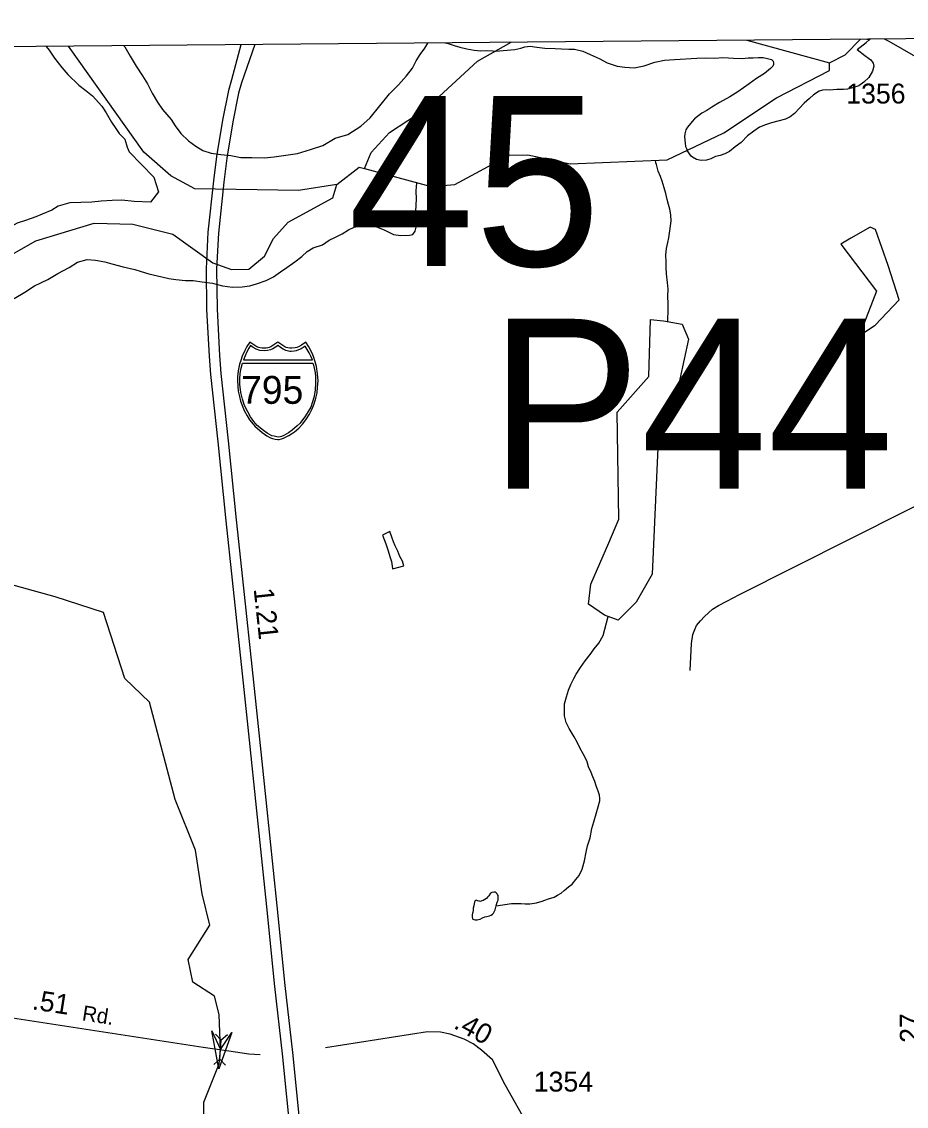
# Model space of a CAD drawing. Extents: x 2206922 to 2357709, y 510027 to 673830.
# Drawn here: x 2299124 to 2304673, y 662949 to 669757 of the extents above; entities that cross this region are included whole.
import ezdxf

# ---------------------------------------------------------------- set-up
doc = ezdxf.new("R2010")
doc.units = 0
for name, color, linetype in [('Exist Boundary Political CountyLine', 7, 'Continuous'), ('Exist Hydrographic Creek Single Shore', 7, 'Continuous'), ('Exist Hydrographic Misc Water Feature', 7, 'Continuous'), ('Exist Hydrographic Pond Under 1500 Sq Ft', 7, 'Continuous'), ('Exist Road Non-System Type 51', 7, 'Continuous'), ('Exist Road Primary Interstate Divided Center Attributed', 7, 'Continuous'), ('Exist Road Primary Interstate Service Mileage Tenths English Label', 7, 'Continuous'), ('Exist Road Primary Interstate Shield CELL', 7, 'Continuous'), ('Exist Road Primary Interstate Shield Number Label', 7, 'Continuous'), ('Exist Road Primary US Mileage Tenths English Label', 7, 'Continuous'), ('Exist Road Secondary Mileage Hundredths English Label', 7, 'Continuous'), ('Exist Road Secondary Structure Pipe Attributed CELL', 7, 'Continuous'), ('Exist Road Secondary Structure Pipe CELL', 7, 'Continuous'), ('Exist Road Secondary Structure Pipe Number Label', 7, 'Continuous'), ('Exist Road Secondary Structure Standard Bridge Number Label', 7, 'Continuous'), ('Exist Road Secondary Type 51 Attributed', 7, 'Continuous'), ('Exist Road Secondary Type 51 Label', 7, 'Continuous'), ('Exist Road Secondary Type 51 Number Label', 7, 'Continuous')]:
    doc.layers.add(name, color=color, linetype=linetype)

msp = doc.modelspace()

# ---------------------------------------------------------------- linework, layer by layer
at = {"layer": 'Exist Boundary Political CountyLine'}
msp.add_lwpolyline([(2320367.3, 669783.9), (2317479.7, 669761.6), (2297788.3, 669588.4), (2280025.4, 673830.2), (2278053.8, 669246.1)], dxfattribs=at)
at = {"layer": 'Exist Hydrographic Creek Single Shore'}
for points in [[(2301100.8, 668733.7), (2300859.9, 668697.7), (2300209.9, 668707.4), (2300059.8, 668789.9), (2299890.8, 668937.3), (2299417.6, 669602.8)], [(2304190.8, 669499.1), (2304290.8, 669549), (2304385.8, 669646.4)], [(2301274.9, 668835.9), (2301692.8, 668721.6), (2301841.9, 668734.3), (2302181.9, 668918.7), (2302298.8, 668920.1), (2302565.9, 668865.4), (2303172.9, 668890), (2303529.9, 669058.7), (2303859.8, 669278.9), (2304191.8, 669449.8), (2304190.8, 669499.1)], [(2301100.8, 668733.7), (2301241.9, 668844.4), (2301274.9, 668835.9)], [(2298660.7, 667184.3), (2298599.8, 667441), (2298589.8, 667624.3), (2298735.8, 667948.6), (2299048.9, 668286.2), (2299213.7, 668381.5), (2299579.8, 668491.5), (2299820.9, 668484.9), (2300071.9, 668422.8), (2300323.9, 668242.7), (2300440.8, 668201.5), (2300548.8, 668202.7), (2300647.9, 668285.4), (2300704.9, 668396), (2300795.9, 668498.2), (2301076.8, 668650.8), (2301100.8, 668733.7)], [(2300270, 662569.9), (2300267.6, 662975), (2300362.4, 663216.7), (2300371.6, 663304.9), (2300363.6, 663524.5), (2300333.2, 663640.1), (2300197.4, 663729.1), (2300169.3, 663869.6), (2300305.1, 664085.1), (2300256.3, 664282.8), (2300214.1, 664557.3), (2300087.6, 664873.9), (2299925.8, 665486.1), (2299771.1, 665633.8), (2299637.5, 666049), (2299335.1, 666147.5), (2298948.3, 666253), (2298968.9, 666386.2), (2298874.8, 666612.1), (2298769.8, 667077.1), (2298710.7, 667176.5), (2298660.7, 667184.3)]]:
    msp.add_lwpolyline(points, dxfattribs=at)
at = {"layer": 'Exist Hydrographic Misc Water Feature'}
for p, q in [((2304425.1, 669646.8), (2304441.5, 669643.2)), ((2304441.5, 669643.2), (2304445.8, 669647))]:
    msp.add_line(p, q, dxfattribs=at)
for points in [[(2299278.6, 669601.5), (2299296.8, 669577.6), (2299331, 669528.2), (2299375.9, 669468.8), (2299414.7, 669425.2), (2299483, 669357.7), (2299525.8, 669324.5), (2299569.5, 669290.8), (2299626.7, 669225.4), (2299655, 669183.8), (2299687.4, 669126.2), (2299714.1, 669086.5), (2299736.4, 669054.7), (2299770.9, 669019.1), (2299787, 668970), (2299798.6, 668939.1), (2299953.4, 668780.3), (2299982.2, 668688.3)], [(2299765.5, 669605.8), (2299770.5, 669598.8), (2299804.9, 669541.2), (2299841.6, 669477.7), (2299882.4, 669416), (2299912.8, 669366.4), (2299943.7, 669307), (2299976.1, 669251.4), (2300008.3, 669205.6), (2300061.2, 669142.1), (2300087.3, 669102.5), (2300122.3, 669055), (2300170.3, 669009.6), (2300216.9, 668974.3), (2300260.9, 668948.5), (2300313.2, 668930.9), (2300373.3, 668923.9), (2300435.4, 668916.6), (2300499.4, 668903.3), (2300567.7, 668904), (2300647.3, 668902.9), (2300707.5, 668909.3), (2300854.8, 668928.9), (2300936.8, 668953.8), (2301014.3, 668978.6), (2301091.8, 669025.4), (2301169.5, 669048.1), (2301251.1, 669101.1), (2301310.4, 669153.9), (2301432.6, 669303), (2301488.2, 669359.5), (2301539.2, 669415.9), (2301576.8, 669464.6), (2301598.5, 669510.8), (2301623.7, 669550.8), (2301653.5, 669591.3), (2301672.1, 669622.6)], [(2301274.9, 668835.9), (2301315.7, 668936), (2301430.8, 669062.1), (2301661.9, 669212.6), (2301983.8, 669507.9), (2302193.8, 669627.2)], [(2301781.6, 669623.5), (2301799.2, 669618.9), (2301837.2, 669607.1), (2301873.5, 669597.6), (2301917.4, 669586), (2301963.3, 669578.7), (2302003.7, 669573.1), (2302037.1, 669575.3), (2302079.3, 669573.8), (2302096.7, 669572)], [(2302096.7, 669572), (2302216.8, 669581.5), (2302254.9, 669590.1), (2302280.9, 669597.8), (2302313.1, 669602.3), (2302355.1, 669596.8), (2302407, 669591.4), (2302471, 669587.8), (2302511.2, 669586.3), (2302557.1, 669585), (2302593, 669583.3), (2302645.1, 669571.8), (2302691.2, 669550.2), (2302745.8, 669525), (2302796, 669497.6), (2302860.4, 669478.1), (2302908.4, 669470.9), (2302966, 669467.5), (2303028.1, 669480), (2303095.6, 669502.7), (2303157.5, 669515.3), (2303219.6, 669520.1), (2303359.3, 669527.5), (2303415.1, 669530.1), (2303471, 669526.9), (2303523.1, 669531.2), (2303557.4, 669529.7), (2303588.9, 669528.2), (2303643.1, 669526.5), (2303681.2, 669528.9), (2303713.2, 669529.3), (2303745.2, 669531.9), (2303774.9, 669532.2), (2303802.8, 669526.4), (2303827, 669518.7), (2303833.2, 669512.5), (2303839.1, 669508.8), (2303841.2, 669496.7), (2303841.4, 669487), (2303835.8, 669476.8), (2303821.7, 669462.8), (2303784.1, 669432.3), (2303734.1, 669399.7), (2303688.8, 669367.2), (2303617.4, 669316.7), (2303565.6, 669285.9), (2303502.2, 669249.2), (2303454.4, 669220.7), (2303422.6, 669198.3), (2303390.7, 669182.1), (2303345.3, 669147.5), (2303329.8, 669129.6), (2303301.9, 669095.3), (2303290.4, 669077.2), (2303284.2, 669052.9), (2303282.6, 669032.9), (2303286.2, 668994.5), (2303287.8, 668972.8)], [(2303673.6, 669640.2), (2304190.8, 669499.1)], [(2304365.9, 669582.4), (2304383.9, 669596.7), (2304421.4, 669625.1), (2304441.5, 669643.2)], [(2304365.9, 669582.4), (2304414.1, 669545.1), (2304436.6, 669527.1), (2304450.8, 669517.2), (2304464.9, 669495.6), (2304469.2, 669477.6), (2304461.6, 669445.4), (2304437.9, 669407.2), (2304408.1, 669376.8), (2304376.5, 669354.8), (2304336.6, 669342.2), (2304304.6, 669334), (2304279.1, 669331.8), (2304236.9, 669331.2), (2304190.8, 669326.8), (2304172.7, 669328.3), (2304146.9, 669326.1), (2304127.2, 669320.2), (2304091.1, 669297.6), (2304065.9, 669275.5), (2304031.9, 669244.9), (2304004.4, 669213), (2303972.6, 669180.4), (2303945.1, 669160.3), (2303915, 669145.7), (2303867.2, 669131.4), (2303827.4, 669122.8), (2303789.9, 669108.6), (2303751.7, 669094), (2303717.9, 669069.5), (2303676.3, 669039.3), (2303636.9, 668999), (2303601, 668970.3), (2303565.4, 668942), (2303535.8, 668927.8), (2303506.1, 668917.3), (2303476.2, 668911.3), (2303448.3, 668896.8), (2303420, 668888.5), (2303386.1, 668886.3), (2303358.3, 668892.1), (2303332, 668905.8), (2303324, 668913.5), (2303299.8, 668947.2)], [(2303287.8, 668972.8), (2303294.3, 668960.7), (2303299.8, 668947.2)], [(2303177.1, 667874.7), (2303176.8, 667896.6), (2303180.7, 667932.5), (2303179.9, 667986.5), (2303177.2, 668034.4), (2303179, 668078.3), (2303174.5, 668120.4), (2303169.8, 668174.2), (2303167.6, 668214.3), (2303167.4, 668248), (2303164.7, 668294.2), (2303168.2, 668332.3), (2303177.8, 668370.1), (2303183.8, 668400.1), (2303190.9, 668444.4), (2303194.8, 668474.3), (2303198.5, 668504.5), (2303195.6, 668544.3), (2303189.9, 668580.4), (2303181.3, 668610.1), (2303173.1, 668640.1), (2303164.9, 668677.9), (2303153.8, 668714), (2303141.7, 668755.6), (2303131.3, 668785.5), (2303116.9, 668819.4), (2303106.7, 668859.4), (2303102.1, 668871), (2303100, 668887)], [(2299077.8, 668018.3), (2299143.6, 668059.1), (2299204.9, 668097.7), (2299288.6, 668138.6), (2299351.9, 668175.3), (2299421.5, 668213.9), (2299474.8, 668246.4), (2299534.9, 668265), (2299587.1, 668259.6), (2299645.2, 668248.4), (2299689.1, 668236.5), (2299761, 668217.5), (2299833.4, 668202.2), (2299873.6, 668188.8), (2299921.6, 668173.5), (2300003.8, 668154.2), (2300047.7, 668144.7), (2300092, 668139.3), (2300152.3, 668131.9), (2300200, 668132.4), (2300256, 668124.7), (2300322, 668115.6), (2300384.2, 668098.1), (2300446.3, 668090.8), (2300508, 668091.6), (2300556, 668098.2), (2300597.8, 668110.5), (2300657.7, 668133.2), (2300703.6, 668155.9), (2300746.9, 668186.3), (2300788.5, 668214.5), (2300838.6, 668249.1), (2300882, 668283.5), (2300915.7, 668313.7), (2300953.4, 668336.5), (2301011.2, 668357), (2301052.9, 668385.2), (2301092.6, 668403.9), (2301134.3, 668424.4), (2301173.8, 668450.5), (2301209.7, 668467), (2301265.5, 668477.6), (2301305.5, 668478.1), (2301339.5, 668472.6), (2301397.8, 668450.8), (2301456, 668421.8), (2301502.1, 668414), (2301557.9, 668417), (2301578.2, 668420.8), (2301591.7, 668441.1), (2301601.6, 668475.3), (2301603.2, 668515.2), (2301596.7, 668563.2), (2301598.1, 668607.2), (2301602, 668643.2), (2301599.1, 668695.1), (2301603.1, 668746.1)], [(2299982.2, 668688.3), (2299931.5, 668623.7), (2299830.7, 668628), (2299752.8, 668637.4), (2299692.7, 668634.6), (2299623.2, 668629.7), (2299565, 668623), (2299495.3, 668622.2), (2299426.8, 668619.9), (2299353.2, 668599), (2299314, 668574.5), (2299252.1, 668547.7), (2299212.3, 668531.4), (2299148.7, 668508.9), (2299095, 668492.2), (2299063, 668473.9), (2299042.9, 668455.5), (2299023.5, 668425.6), (2298963, 668326.9), (2298939.7, 668296.9)], [(2301434, 666556.6), (2301386.7, 666534.2), (2301409.2, 666478.4), (2301423.6, 666434.5), (2301434, 666400.5), (2301444.5, 666368.9), (2301448.4, 666338.7), (2301450.9, 666322.9), (2301520.8, 666341.6), (2301512.2, 666369.6), (2301496, 666399.2), (2301483.7, 666433.1), (2301467.3, 666466.8), (2301457, 666492.7), (2301446.3, 666520.7), (2301434, 666556.6)], [(2302679.5, 665078.9), (2302671.1, 665110.6), (2302657, 665142.3), (2302646.5, 665162.1), (2302628.1, 665194.1), (2302608, 665233.7), (2302589.3, 665267.7), (2302559.2, 665321.3), (2302540.3, 665359), (2302529.8, 665400.7), (2302529.8, 665438.9), (2302529.4, 665474.6), (2302541.1, 665519.1), (2302554.5, 665560.9), (2302569.8, 665597.1), (2302587.7, 665633.4), (2302603, 665661.5), (2302628.9, 665703.8), (2302658.4, 665746), (2302689.8, 665784.3), (2302715.8, 665820.5), (2302745.1, 665857), (2302771.2, 665904), (2302803.8, 666023)], [(2302101.3, 664206.4), (2302196.8, 664222), (2302207.1, 664222.1), (2302227.2, 664222.3), (2302256.9, 664222.7), (2302283, 664220.8), (2302311.3, 664219), (2302353.1, 664225.7), (2302388.8, 664236.1), (2302406.4, 664242.3), (2302428.5, 664250.4), (2302464.2, 664262.8), (2302486.2, 664274.9), (2302508.3, 664287), (2302528, 664303.5), (2302553.6, 664325.6), (2302577.6, 664343.9), (2302601, 664372.4), (2302621.1, 664398.2), (2302640.2, 664436.7), (2302653.9, 664490.6), (2302665.4, 664544.8), (2302674.6, 664584.8), (2302690.2, 664635.2), (2302701.5, 664693.1), (2302713.2, 664735.2), (2302728.3, 664785.2), (2302740, 664829.3), (2302751.9, 664865.6), (2302751.7, 664881.5), (2302749.5, 664901.7), (2302741, 664927.3), (2302728.7, 664961.1), (2302718.7, 664987), (2302707.8, 665017), (2302695.9, 665044.8), (2302679.5, 665078.9)], [(2302094, 664292.2), (2302086.4, 664292.2), (2302074.5, 664291.9), (2302066.1, 664285.9), (2302054.6, 664269.8), (2302046.4, 664261.7), (2302040.9, 664253.6), (2302028.8, 664247.7), (2302018.9, 664241.5), (2302010.9, 664239.4), (2302002.9, 664235.4), (2301996.8, 664237.1), (2301991, 664237.2), (2301982.8, 664239.2), (2301975, 664243.2), (2301970.7, 664241), (2301967, 664237.1), (2301964.8, 664231), (2301962.7, 664221.1), (2301961.3, 664206.8), (2301957.2, 664192.8), (2301955.8, 664178.8), (2301953.7, 664167), (2301951.9, 664160.8), (2301949.8, 664150.9), (2301949.8, 664138.7), (2301952.1, 664128.7), (2301953.9, 664124.7), (2301960.1, 664121), (2301968.3, 664118.9), (2301976.3, 664118.9), (2301982.4, 664119.2), (2301990, 664121.3), (2302000, 664123.5), (2302015.8, 664131.6), (2302030, 664137.6), (2302042.3, 664139.8), (2302057.9, 664143.9), (2302069.6, 664148.3), (2302077.8, 664154.3), (2302083.5, 664160.4), (2302093.5, 664182.4), (2302101.3, 664206.4), (2302107.1, 664230.6), (2302113, 664242.7), (2302114.3, 664258.8), (2302112.4, 664272.4), (2302110, 664278.5), (2302106.5, 664282.2), (2302100.1, 664288.4), (2302094, 664292.2)]]:
    msp.add_lwpolyline(points, dxfattribs=at)
at = {"layer": 'Exist Hydrographic Pond Under 1500 Sq Ft'}
for points in [[(2304411.9, 667808.4), (2304478.4, 667852.1), (2304629.5, 668011.7), (2304559, 668227.3), (2304480.5, 668452.7), (2304446.5, 668467.7), (2304324.9, 668397.4), (2304262.7, 668360), (2304486.5, 668065.6), (2304397.4, 667833.3), (2304411.9, 667808.4)], [(2302780.9, 666031.1), (2302678.9, 666100.3), (2302693.9, 666225.7), (2302807.9, 666486.2), (2302871, 666633.3), (2302860.6, 667305), (2303058.4, 667529), (2303068.8, 667888.3), (2303149.5, 667879.5), (2303267.3, 667858.8), (2303308.2, 667763.3), (2303224.9, 667388.4), (2303120.8, 667221.7), (2303079.2, 666289.6), (2302977.9, 666112.5), (2302865.1, 666001.2), (2302780.9, 666031.1)]]:
    msp.add_lwpolyline(points, dxfattribs=at)
at = {"layer": 'Exist Road Non-System Type 51'}
msp.add_lwpolyline([(2303318.3, 665685.4), (2303326.4, 665853.3), (2303333.9, 665911.3), (2303347.5, 665941.4), (2303357.2, 665967.6), (2303382.9, 665995.9), (2303406.7, 666024), (2303458.2, 666068.5), (2303495.8, 666093.1), (2303547.5, 666119.6), (2303627.1, 666160.4), (2305018.7, 666863)], dxfattribs=at)
at = {"layer": 'Exist Road Primary Interstate Divided Center Attributed'}
for points in [[(2300499.3, 669612.3), (2300439.9, 669390.9), (2300421.1, 669324.3), (2300385, 669139.1), (2300345.8, 668910), (2300327, 668757.8), (2300292.5, 668434.6), (2300281.5, 668205.5), (2300284.6, 667949.8), (2300300.3, 667657.9), (2300308.2, 667541.8), (2300353.7, 667119.7), (2300405.4, 666623.9), (2300444.6, 666252.2), (2300513.6, 665604.1), (2300556, 665207.2), (2300590.5, 664865.3), (2300659.5, 664201.6), (2300709.7, 663701.1), (2300758.3, 663277.8)], [(2300585.9, 669613), (2300503.2, 669373.7), (2300485, 669309), (2300449.6, 669127.3), (2300410.7, 668900.5), (2300392.2, 668750.3), (2300357.9, 668429.5), (2300347.1, 668204.4), (2300350.2, 667951.9), (2300365.8, 667661.9), (2300373.5, 667547.5), (2300418.9, 667126.7), (2300470.7, 666630.8), (2300509.9, 666259.1), (2300578.9, 665611.1), (2300621.3, 665213.9), (2300655.7, 664872), (2300724.7, 664208.3), (2300774.9, 663708.1), (2300823.4, 663286.2)], [(2300758.3, 663277.8), (2300814.8, 662717.3), (2300877.5, 662122.6), (2300894.8, 661961), (2300993.6, 661021.2), (2301059.4, 660415.5), (2301147.3, 659602.7), (2301184.9, 659219.9), (2301243, 658606.8)], [(2300823.4, 663286.2), (2300880, 662724), (2300942.7, 662129.6), (2300960, 661967.9), (2301058.8, 661028.1), (2301124.7, 660422.6), (2301212.6, 659609.5), (2301250.2, 659226.2), (2301309.1, 658605.5)]]:
    msp.add_lwpolyline(points, dxfattribs=at)
at = {"layer": 'Exist Road Primary Interstate Shield CELL'}
for points in [[(2300731.1, 667134.4), (2300740.5, 667135.3), (2300753.3, 667137.8), (2300765.7, 667141.8), (2300779.8, 667148.1), (2300800.6, 667159.6), (2300817.4, 667169.4), (2300836.7, 667182.4), (2300862.8, 667206.1), (2300888.9, 667233.6), (2300911.9, 667264.6), (2300930.1, 667293.6), (2300946.2, 667326.8), (2300959.6, 667357.7), (2300970.3, 667393), (2300977.4, 667427.3), (2300980.9, 667462.9), (2300983.3, 667502.5), (2300980.6, 667547.1), (2300972.9, 667592.6), (2300965.6, 667621), (2300954.6, 667654.9), (2300945.6, 667676.6), (2300924.7, 667715), (2300906, 667744.6), (2300878.8, 667725.5), (2300861, 667716), (2300850.2, 667711.1), (2300839, 667709), (2300818.5, 667706.5), (2300805.6, 667707.1), (2300793.7, 667709.8), (2300783.6, 667712), (2300775.3, 667716), (2300731.1, 667744.6), (2300686.8, 667716), (2300677.5, 667711.8), (2300668, 667709.8), (2300658.9, 667707.2), (2300643.7, 667706.5), (2300632.2, 667706.9), (2300620.3, 667709), (2300610.9, 667710.9), (2300600.4, 667716), (2300555.3, 667744.6), (2300537.6, 667718.9), (2300523.1, 667693.5), (2300507.7, 667657.6), (2300498.2, 667629.8), (2300491.4, 667606.9), (2300483, 667564.9), (2300478.7, 667528.4), (2300478, 667502.5), (2300482.7, 667438), (2300489.7, 667403.6), (2300497, 667375.9), (2300520.8, 667315.8), (2300538.8, 667282.2), (2300554.2, 667258), (2300575.8, 667230.9), (2300587.5, 667217.9), (2300632.3, 667178.7), (2300662.2, 667158.3), (2300686.1, 667145.4), (2300697.3, 667141.1), (2300714.9, 667136.2)], [(2300560.6, 667723.9), (2300549.7, 667707), (2300537, 667684.1), (2300526.8, 667660.4), (2300516.5, 667634.3), (2300948, 667634.1), (2300938, 667656.6), (2300927.2, 667679.1), (2300916, 667699.6), (2300902.3, 667719.6), (2300878.1, 667704.3), (2300860.4, 667696), (2300846.3, 667691.1), (2300834.3, 667688.4), (2300815.7, 667686.9), (2300807.4, 667687.4), (2300781.4, 667693.3), (2300763.9, 667700.5), (2300747.2, 667711.6), (2300733.7, 667724.3), (2300699.5, 667703.6), (2300684.3, 667697), (2300666.8, 667692.5), (2300647.8, 667690.1), (2300618.3, 667693.3), (2300595.3, 667701.2), (2300575.4, 667711.6)], [(2300950.6, 667612.8), (2300955.2, 667600.7), (2300961.6, 667573.6), (2300964.9, 667552.8), (2300968.3, 667528.8), (2300967.1, 667487.6), (2300965.2, 667445.1), (2300961.2, 667419.8), (2300956, 667396.9), (2300948.9, 667371.4), (2300937.3, 667337.6), (2300921.4, 667309), (2300901.5, 667277.1), (2300880.1, 667249.3), (2300870.7, 667237.7), (2300853, 667219), (2300820.8, 667193.2), (2300797.3, 667175.6), (2300769.1, 667159), (2300754.8, 667152.6), (2300738.1, 667149.1), (2300724.4, 667150.1), (2300707.8, 667154.5), (2300694.3, 667158.2), (2300664.9, 667174.1), (2300641.1, 667190), (2300601.3, 667222.6), (2300579.8, 667247.7), (2300559.8, 667277.1), (2300541.9, 667307.2), (2300522.8, 667346.9), (2300509.4, 667386.8), (2300499.6, 667429.9), (2300493, 667482.5), (2300492.3, 667514.6), (2300494.2, 667545.4), (2300497.2, 667561.6), (2300501.1, 667581.7), (2300508.9, 667612.6)]]:
    msp.add_lwpolyline(points, close=True, dxfattribs=at)
at = {"layer": 'Exist Road Secondary Structure Pipe Attributed CELL'}
msp.add_lwpolyline([(2300443.6, 663413.1), (2300362, 663183.3), (2300317.7, 663423.1), (2300371.6, 663304.9)], close=True, dxfattribs=at)
at = {"layer": 'Exist Road Secondary Structure Pipe CELL'}
for p, q in [((2300341, 663402.4), (2300375.5, 663365.2)), ((2300414.6, 663397.7), (2300375.5, 663365.2)), ((2300367.8, 663244.5), (2300375.5, 663365.2)), ((2300328.7, 663212.1), (2300367.8, 663244.5)), ((2300402.3, 663207.3), (2300367.8, 663244.5))]:
    msp.add_line(p, q, dxfattribs=at)
at = {"layer": 'Exist Road Secondary Type 51 Attributed'}
for points in [[(2305173.3, 668967.3), (2305030.8, 669245.6), (2304966.4, 669331.1), (2304881.9, 669425.1), (2304811.1, 669485.4), (2304734, 669535.9), (2304565.3, 669632.8), (2304537.6, 669647.8)], [(2297949.5, 663676.3), (2300263.4, 663319.7), (2300423.6, 663297.7), (2300549.1, 663279.1), (2300620.2, 663273.7)], [(2302562, 662387), (2302507.5, 662475.1), (2302489.7, 662502.8), (2302485.2, 662511.8), (2302460.5, 662556.8), (2302413.3, 662635.6), (2302305.3, 662820.1), (2302157.6, 663084.7), (2302078.3, 663240.9), (2302007.9, 663301.6), (2301956.4, 663340.7), (2301900.9, 663371.2), (2301812.3, 663401.7), (2301752.1, 663414.1), (2301669.5, 663415.6), (2301029.3, 663315.8)]]:
    msp.add_lwpolyline(points, dxfattribs=at)

# ---------------------------------------------------------------- texts
at = {"layer": 'Exist Road Primary Interstate Service Mileage Tenths English Label'}
msp.add_text('1.21', height=125, rotation=276.07923, dxfattribs=at).set_placement((2300579.2, 666196.3))
at = {"layer": 'Exist Road Primary Interstate Shield Number Label'}
msp.add_text('795', height=175, dxfattribs=at).set_placement((2300500.5, 667358.2))
at = {"layer": 'Exist Road Primary US Mileage Tenths English Label'}
msp.add_text('.27', height=125, rotation=90.53493, dxfattribs=at).set_placement((2304759, 663301.8))
at = {"layer": 'Exist Road Secondary Mileage Hundredths English Label'}
for s, rotation, p in [('.51', 351.23873, (2299185.4, 663558.5)), ('.40', 331.1819, (2301827.6, 663443.2))]:
    msp.add_text(s, height=125, rotation=rotation, dxfattribs=at).set_placement(p)
at = {"layer": 'Exist Road Secondary Structure Pipe Number Label'}
msp.add_text('P44', height=1066.27, dxfattribs=at).set_placement((2302057.5, 666825.6))
at = {"layer": 'Exist Road Secondary Structure Standard Bridge Number Label'}
msp.add_text('45', height=1066.27, dxfattribs=at).set_placement((2301171.5, 668223.6))
at = {"layer": 'Exist Road Secondary Type 51 Label'}
msp.add_text('Rd.', height=95, rotation=350.94503, dxfattribs=at).set_placement((2299499.1, 663489.7))
at = {"layer": 'Exist Road Secondary Type 51 Number Label'}
for s, p in [('1356', (2304296.8, 669242.9)), ('1354', (2302336.7, 663041.6))]:
    msp.add_text(s, height=125, dxfattribs=at).set_placement(p)

doc.saveas('drawing.dxf')
